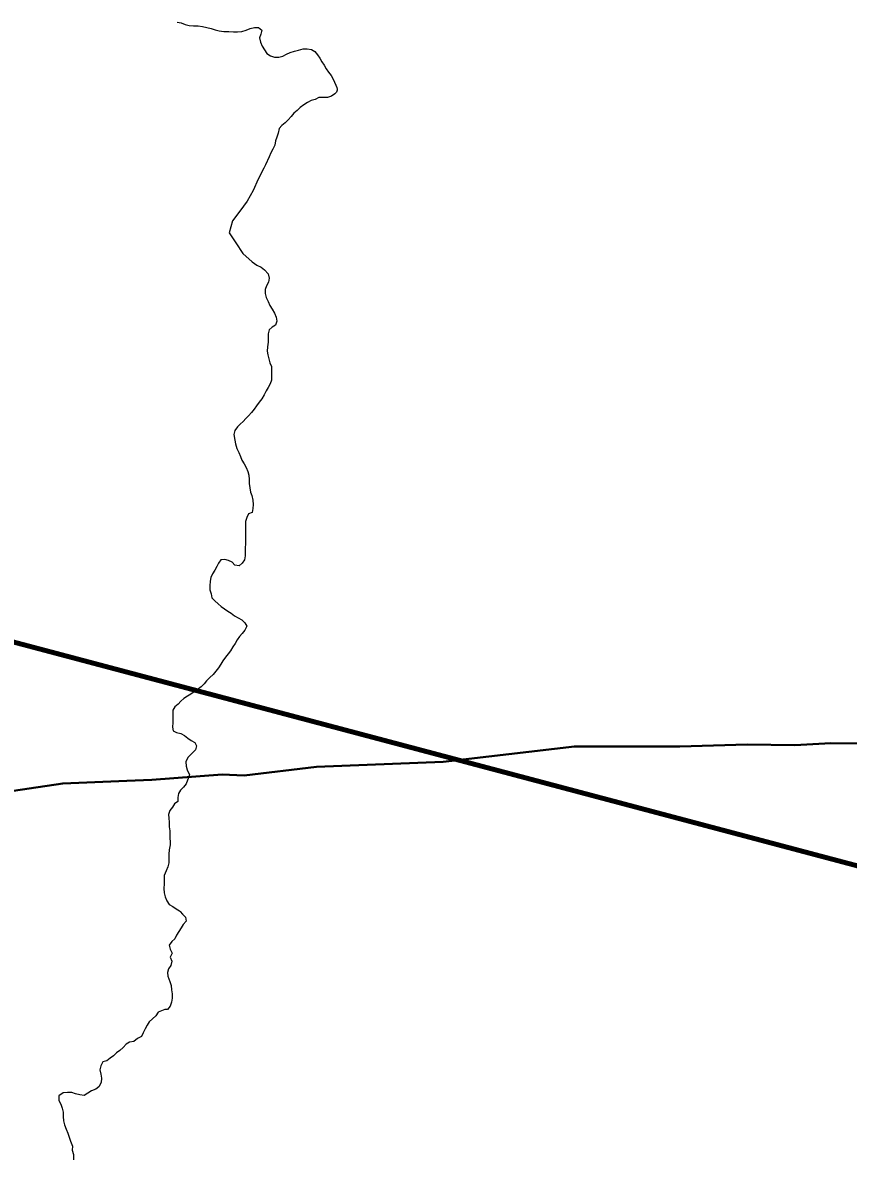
# Model space of a CAD drawing. Extents: x -1643653 to 4543381, y 1624270 to 13878484.
# Drawn here: x 733703 to 736252, y 8959914 to 8963412 of the extents above; entities that cross this region are included whole.
import ezdxf

# ---------------------------------------------------------------- set-up
doc = ezdxf.new("R2010")
doc.units = 0
doc.header["$LTSCALE"] = 200
for name, color, linetype, lineweight in [('12', 7, 'Continuous', 25), ('24', 7, 'Continuous', 25), ('60', 7, 'Continuous', 13), ('9', 7, 'Continuous', 90)]:
    doc.layers.add(name, color=color, linetype=linetype, lineweight=lineweight)

msp = doc.modelspace()

# ---------------------------------------------------------------- linework, layer by layer
at = {"layer": '12', "lineweight": 40}
for points in [[(735620.8, 8961178.7), (735731.5, 8961178.7), (735939.1, 8961184.7), (736086.4, 8961182.8), (736197.1, 8961189.1), (736304, 8961187.6), (736462.5, 8961200.2), (736543.4, 8961202.1), (736665.1, 8961195.8), (736768.2, 8961197.3), (737022.4, 8961176.7), (737121.8, 8961176.5), (737224.9, 8961184.4), (737328.1, 8961184.8), (737486.6, 8961197.6), (738285.5, 8961221)], [(734025.2, 8961072.3), (734102.4, 8961075.4), (734319.4, 8961091.8), (734386.9, 8961089), (734610.5, 8961116.1), (735000.8, 8961131.4), (735406.2, 8961178.8), (735620.8, 8961178.7)], [(733119.6, 8960947.4), (733273.3, 8960975.6), (733450.7, 8961003.1), (733541.8, 8961022), (733827, 8961064.4), (734025.2, 8961072.3)]]:
    msp.add_lwpolyline(points, dxfattribs=at)
at = {"layer": '24'}
for points in [[(734179.8, 8963413), (734192.9, 8963411.4), (734204.7, 8963406.1), (734217.6, 8963403.3), (734230.9, 8963401.8), (734244.9, 8963401.4), (734258.5, 8963399.5), (734272.1, 8963396.5), (734284.7, 8963393.3), (734297.7, 8963389.8), (734310, 8963386.4), (734324.6, 8963384.7), (734339.7, 8963384.1), (734353.5, 8963383.7), (734366.6, 8963383.7), (734380.1, 8963384.7), (734392.7, 8963388.3), (734405.8, 8963393.8), (734418.5, 8963396.7), (734431.2, 8963396.6), (734441, 8963388.7), (734438.8, 8963376.4), (734433.9, 8963364.4), (734437.2, 8963351.6), (734442.7, 8963339.3), (734449.4, 8963327.7), (734457.2, 8963316.7), (734467.7, 8963309.5), (734480.4, 8963305.5), (734493.4, 8963305.1), (734506.2, 8963307.8), (734517.6, 8963314.2), (734529, 8963319.3), (734541.9, 8963323.9), (734554.4, 8963327), (734568.6, 8963330.6), (734581.7, 8963331.2), (734594.2, 8963329.3), (734605.3, 8963322.3), (734613.5, 8963312.8), (734620.4, 8963302.1), (734626.4, 8963290.9), (734633.3, 8963280.1), (734640, 8963269.1), (734647.3, 8963258.4), (734655.3, 8963248.2), (734662.7, 8963234.7), (734672.8, 8963211.7)], [(734672.8, 8963211.7), (734674.2, 8963206.7), (734674.2, 8963203.6), (734671.8, 8963197.4), (734666.7, 8963191.8), (734656.5, 8963184.6), (734644, 8963181), (734630.8, 8963180.4), (734617.4, 8963180.5), (734606.2, 8963174.5), (734593.3, 8963171.7), (734582, 8963165), (734571.1, 8963158.4), (734560.2, 8963150), (734550, 8963141.1), (734540.7, 8963132.2), (734531.7, 8963121.8), (734523.2, 8963111.8), (734513.7, 8963102.3), (734503.3, 8963094.3), (734495.2, 8963084.6), (734491.5, 8963070.7), (734487.3, 8963058.8), (734483.8, 8963046.6), (734481.8, 8963033.4), (734475.8, 8963021.3), (734469.1, 8963010), (734463.7, 8962997.9), (734452.3, 8962973.1)], [(734452.3, 8962973.1), (734447.6, 8962962.4), (734429.7, 8962928.5), (734414.2, 8962893.9), (734396.5, 8962860.8), (734373.9, 8962829.8), (734350.6, 8962800.1), (734340.4, 8962763.4), (734361.6, 8962732.1), (734382.8, 8962699.1), (734411.5, 8962673.7), (734426.3, 8962663.6), (734439.8, 8962657), (734450.1, 8962649.5), (734460.7, 8962637.1), (734463.7, 8962623.8), (734462.3, 8962611.2), (734455.9, 8962600), (734451.7, 8962588.5), (734451.6, 8962576.2), (734454.6, 8962563.8), (734460.7, 8962551.3), (734466, 8962539.4), (734473.2, 8962527.7), (734480.5, 8962515.1), (734485.3, 8962503.2), (734487.4, 8962490.2), (734483.7, 8962478.7), (734472.9, 8962472.5), (734463.9, 8962463.6), (734460.9, 8962451.8), (734460.9, 8962439.4), (734460.8, 8962426.2), (734458.8, 8962411.3), (734458.1, 8962398.5), (734460, 8962386.5), (734462.6, 8962374.7), (734466.6, 8962362.6), (734470.8, 8962350.7), (734471.7, 8962337.7), (734471.5, 8962322.5), (734471.3, 8962308.9), (734467.4, 8962297.2), (734460.8, 8962286.3), (734455.3, 8962275.4), (734448.8, 8962263.2), (734441, 8962251.4), (734433.2, 8962240.7), (734425.2, 8962229), (734417.4, 8962219.1), (734409.1, 8962209), (734400, 8962199.1), (734391.7, 8962190), (734383.7, 8962181), (734374.2, 8962173.1), (734366, 8962164.3), (734357.8, 8962153.6), (734354.8, 8962141), (734357.8, 8962124), (734360.1, 8962112), (734364.5, 8962097.4), (734370.5, 8962085.5), (734375.3, 8962073.5), (734380.1, 8962061.9), (734387.2, 8962050.9), (734392.9, 8962039.6), (734398.1, 8962027.3), (734401.7, 8962015.2), (734402.3, 8962002.2), (734402.4, 8961989.4), (734404.1, 8961976.6), (734406.8, 8961963.1), (734410.8, 8961952.5), (734414.1, 8961938.9), (734414.2, 8961925.2), (734413.8, 8961912.3), (734411.4, 8961900), (734399.9, 8961895.9), (734394.8, 8961885), (734391.5, 8961872.9), (734391.2, 8961870.4), (734391.1, 8961855.7), (734391, 8961841.3), (734390.9, 8961829.3), (734390.8, 8961816.6), (734390.7, 8961803.9), (734390.3, 8961791), (734390.1, 8961778.6), (734390, 8961766.5), (734388, 8961754.5), (734380.7, 8961744.3), (734371, 8961736.2), (734358.2, 8961738.1), (734350.1, 8961747.3), (734338.7, 8961752.7), (734327, 8961755.8), (734315.1, 8961754.3), (734307.7, 8961744), (734302.1, 8961733.4), (734296.4, 8961722.2), (734289.2, 8961711.3)], [(734289.2, 8961711.3), (734283.8, 8961700), (734281.5, 8961688.1), (734280.9, 8961674.6), (734280.8, 8961661.6), (734284.7, 8961649.7), (734287.4, 8961637.4), (734296.4, 8961627.5), (734306.7, 8961619), (734316.1, 8961610.8), (734326.2, 8961603.1), (734336, 8961596), (734346.8, 8961589.7), (734356.9, 8961582), (734368.8, 8961575.5), (734379.9, 8961568.9), (734388.6, 8961559.9), (734395.6, 8961549.8), (734388.5, 8961537.7), (734380.5, 8961527.4), (734372.8, 8961518.1), (734365.6, 8961507.4), (734359.4, 8961496), (734352.2, 8961485.5), (734344.5, 8961473.6), (734337.4, 8961463.9), (734328.9, 8961454.1), (734321.4, 8961443.2), (734315, 8961432.6), (734307.4, 8961421.2), (734299.3, 8961410.7), (734290.8, 8961400.6), (734280.7, 8961391.1), (734271.1, 8961380.8), (734263, 8961371.6), (734254, 8961362.1), (734243, 8961354.4), (734232.2, 8961347.1), (734222.1, 8961340.4), (734211.8, 8961333.8), (734201, 8961327), (734191.4, 8961318.2), (734182.9, 8961308.7), (734173.4, 8961301.1), (734167, 8961290.8), (734166.8, 8961278.6), (734166.7, 8961265.9), (734166.4, 8961252.4), (734165.8, 8961238.4), (734167.3, 8961226.5), (734178.3, 8961221.3), (734191, 8961218.2), (734202.9, 8961212.1), (734213, 8961204.5), (734223.8, 8961197.5), (734234.3, 8961191.3), (734239.4, 8961180.2), (734236.8, 8961167.9), (734227.7, 8961158.7), (734219.6, 8961150.8), (734213.2, 8961144.3), (734207.2, 8961131.5), (734207.9, 8961118.3), (734211.4, 8961106.2), (734218, 8961091.1)], [(734218, 8961091.1), (734207.8, 8961062.9), (734200, 8961053), (734190.9, 8961044.2), (734184.6, 8961033.6), (734182.6, 8961021.3), (734181.7, 8961009.3), (734171.8, 8961001.8), (734165.3, 8960991.3), (734157.6, 8960980.9), (734153.4, 8960969.1), (734153.9, 8960956.9), (734155.7, 8960944.8), (734155.6, 8960930.8), (734157.2, 8960918.6), (734157.3, 8960903.8), (734157.4, 8960891.6), (734158.6, 8960889.5), (734158.7, 8960875.6), (734155.4, 8960860.1), (734154.8, 8960846.8), (734154.5, 8960832.9), (734154.7, 8960820.1), (734151.4, 8960807.7), (734146.5, 8960794.6), (734140.1, 8960780.9), (734140, 8960767.8), (734139.7, 8960754.8), (734139.4, 8960740.2), (734140.4, 8960727.2), (734143.2, 8960714.9), (734147.9, 8960702.2), (734155.3, 8960690.7), (734166.3, 8960684.7), (734176.8, 8960677.5), (734187.8, 8960671.4), (734189.3, 8960669.8)], [(734189.3, 8960669.8), (734197.1, 8960661.3), (734205.7, 8960651.9), (734207.8, 8960639.2), (734198.6, 8960629.6), (734192.4, 8960618.6), (734185.6, 8960607.7), (734178.1, 8960596.2), (734172.6, 8960584.9), (734163.4, 8960576.4), (734155.8, 8960565.4), (734158.7, 8960553), (734164.3, 8960541.4), (734158.6, 8960528.3), (734163.7, 8960516.2), (734160.8, 8960503.2), (734153, 8960493), (734150.5, 8960481.4), (734151.3, 8960469.9), (734157.4, 8960454), (734161.1, 8960441.5), (734162.3, 8960428.1), (734164.3, 8960415.1), (734164.5, 8960402.2), (734163.1, 8960389.5), (734158.2, 8960377.6), (734150.7, 8960367.4), (734141.7, 8960366.9), (734131.8, 8960362.7), (734121.8, 8960358.9), (734113.8, 8960347.7), (734103.8, 8960338.3), (734094.2, 8960329.3), (734087.1, 8960318.7), (734080.9, 8960307.4), (734075.3, 8960295.5), (734070.1, 8960283.9), (734057.8, 8960277.4), (734046.2, 8960267.9), (734033.3, 8960266.2), (734022.6, 8960259.8), (734013.1, 8960249.4), (734003.4, 8960241), (733993.2, 8960233), (733983.7, 8960224.1), (733973.5, 8960216.7), (733963.2, 8960208.9), (733950.5, 8960205.4), (733944.1, 8960193.5), (733941.6, 8960180.5), (733944.1, 8960167.2), (733947, 8960154.9), (733945.1, 8960142.1), (733938.6, 8960128.8), (733928.6, 8960120.9), (733915.5, 8960116.3), (733904.7, 8960108.7), (733893.3, 8960102.3), (733880.1, 8960103.4), (733866.8, 8960106.6), (733854.8, 8960111), (733841.7, 8960111.4), (733828.3, 8960110), (733814.9, 8960100.8), (733814.5, 8960086.4)], [(733814.5, 8960086.4), (733821.2, 8960074.7), (733825.6, 8960062.8), (733828.5, 8960050.2), (733828.2, 8960037.1), (733829.8, 8960023.7), (733832, 8960011.3), (733837.2, 8959997.6), (733842.3, 8959985.5), (733846.4, 8959973.3), (733851.2, 8959961.1), (733856.7, 8959946), (733856.5, 8959932.7), (733859.7, 8959919.4), (733860.2, 8959902.9)]]:
    msp.add_lwpolyline(points, dxfattribs=at)
at = {"layer": '60', "lineweight": 25}
msp.add_spline([(814781, 9009175.5), (814787.2, 9009173.4), (814796.9, 9009173.4), (814799.4, 9009172.4), (814805.1, 9009174.5), (814805.6, 9009176.5), (814811.7, 9009179.5), (814811.7, 9009179.5), (814801.5, 9009181), (814790.7, 9009181.5), (814784.1, 9009183.1), (814777.4, 9009185.1), (814778.4, 9009175.5)], degree=3, dxfattribs=at)
at = {"layer": '9'}
msp.add_line((738230.2, 8960292.9), (727062.8, 8963254.1), dxfattribs=at)

doc.saveas('drawing.dxf')
